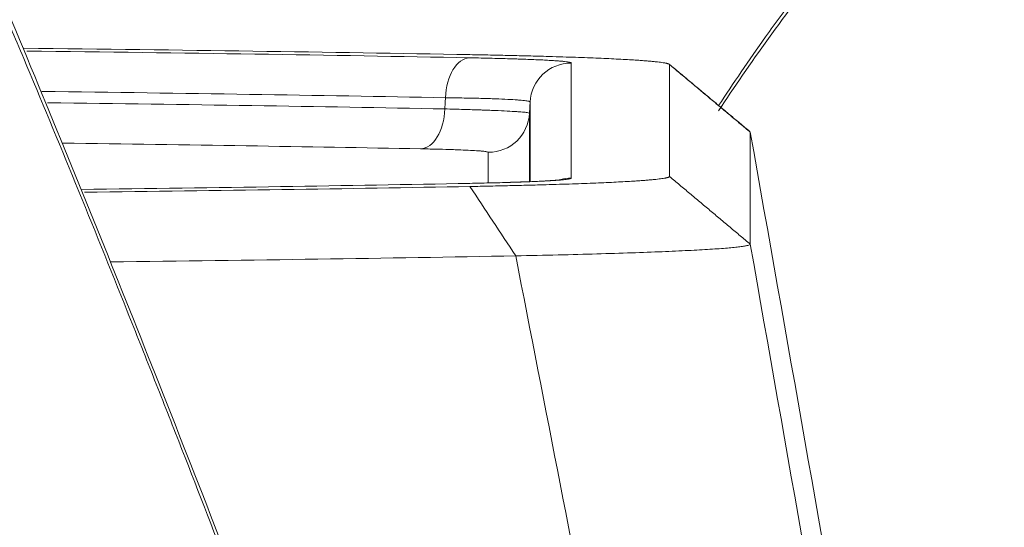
# Model space of a CAD drawing. Header units: millimetres. Extents: x 0 to 594, y 0 to 420.
# Tile 825 of 1056: x 435.56 to 439.14, y 171.28 to 173.13. Entities that reach past the tile are written whole.
import ezdxf

# ---------------------------------------------------------------- set-up
doc = ezdxf.new("R2010")
doc.units = ezdxf.units.MM
doc.layers.add('1', color=7, linetype='Continuous', true_color=0xffffff)
doc.styles.add('Arial', font='txt')
doc.dimstyles.get("Standard").update_dxf_attribs({"dimtxt": 0.18, "dimasz": 0.18, "dimexe": 0.18, "dimexo": 0.0625, "dimgap": 0.09, "dimtad": 0, "dimtih": 1, "dimtoh": 1, "dimdec": 4, "dimzin": 0, "dimdsep": 46, "dimtxsty": 'Standard', "dimcen": 0.09, "dimadec": 0, "dimazin": 0, "dimtfac": 1, "dimtdec": 4, "dimtofl": 0, "dimtmove": 0, "dimatfit": 3, "dimfxl": 0, "dimtolj": 1, "dimtzin": 0, "dimarcsym": 0})

# ---------------------------------------------------------------- blocks, each defined once
blk = doc.blocks.new('_U3')
at = {"layer": '1', "color": 18, "lineweight": 18}
for p, q in [((427.5249, 148.1683), (427.5249, 219.7488)), ((512.5249, 148.1683), (512.5249, 219.7488)), ((427.5249, 217.7488), (463.9417, 217.7488)), ((512.5249, 217.7488), (476.1081, 217.7488))]:
    blk.add_line(p, q, dxfattribs=at)
at = {"layer": '1', "color": 18}
for points in [[(427.5249, 217.7488), (431.0249, 218.6866), (431.0249, 216.811)], [(512.5249, 217.7488), (509.0249, 216.811), (509.0249, 218.6866)]]:
    blk.add_solid(points, dxfattribs=at)
at = {"layer": '1', "color": 18, "linetype": 'Continuous', "lineweight": 13, "char_height": 3.5, "attachment_point": 7, "line_spacing_factor": 1.047437, "style": 'Arial'}
for s, insert in [('\\fArial|b0|i0;\\W1.0000;1.70', (465.6272, 215.113)), ('\\fArial|b0|i0;\\W1.0000;DEFLATED TUBES WIDTH', (440.3214, 208.0533))]:
    blk.add_mtext(s, dxfattribs=dict(at, insert=insert))

msp = doc.modelspace()

# ---------------------------------------------------------------- linework, layer by layer
at = {"layer": '1', "color": 155, "linetype": 'Continuous', "lineweight": 13}
for p, q in [((437.5672, 172.9716), (437.5672, 172.5527)), ((437.4174, 172.5399), (437.4174, 172.8295)), ((437.4153, 172.7888), (437.4153, 172.5398)), ((437.2655, 172.5355), (437.2655, 172.6467)), ((437.1978, 172.5337), (437.1921, 172.5336))]:
    msp.add_line(p, q, dxfattribs=at)
at = {"layer": '1', "color": 155, "linetype": 'Continuous', "lineweight": 18}
for p, q in [((437.9249, 172.5584), (437.9249, 172.9659)), ((438.2183, 172.7198), (438.2183, 172.3123))]:
    msp.add_line(p, q, dxfattribs=at)
for centre, major_axis, start_param, end_param in [((431.8137, 172.7972), (-9.5, 0), 4.109701, 4.30514), ((431.8137, 172.7972), (9.1423, 0), 0.94108, 1.145348), ((431.8137, 172.4723), (-8.8406, 0), 4.082805, 4.2551), ((431.8137, 172.7271), (9.1423, 0), 5.161649, 5.342105), ((431.8137, 172.7271), (-9.5, 0), 2.003508, 2.173484), ((431.8137, 172.481), (9.7934, 0), 5.141706, 5.315077)]:
    msp.add_ellipse(centre, major_axis=major_axis, ratio=0.026177, start_param=start_param, end_param=end_param, dxfattribs=at)
at = {"layer": '1', "color": 155, "linetype": 'Continuous', "lineweight": 13}
for centre, major_axis, ratio, start_param, end_param in [((437.1978, 172.8407), (0.0029, 0.15), 0.588713, 0.032389, 1.550826), ((437.5672, 172.8217), (0.15, 0), 0.999657, 1.570796, 3.089233), ((431.8137, 172.6551), (-8.9926, 0), 0.026177, 4.082673, 4.272602), ((431.8137, 172.6144), (8.9904, 0), 0.026177, 0.941212, 1.128351), ((437.0191, 172.8093), (0.0029, 0.15), 0.588607, 3.173979, 4.692415), ((437.2655, 172.7966), (-0.15, 0), 0.999657, 1.570796, 3.089233), ((437.5672, 172.4028), (0.15, 0), 0.999657, 1.570796, 1.827009)]:
    msp.add_ellipse(centre, major_axis=major_axis, ratio=ratio, start_param=start_param, end_param=end_param, dxfattribs=at)
at = {"layer": '1', "color": 155, "linetype": 'Continuous', "lineweight": 18}
for points, knots in [([(438.1032, 172.8167), (438.156, 172.8975), (438.2128, 172.9809), (438.3106, 173.1184), (438.3488, 173.1708), (438.4286, 173.2776), (438.4701, 173.3319), (438.5998, 173.4978), (438.6932, 173.6123), (438.8954, 173.8492), (439.0043, 173.9717), (439.1801, 174.1615), (439.2409, 174.2258), (439.3668, 174.3565), (439.432, 174.4229), (439.6207, 174.6112), (439.7493, 174.7355), (439.8861, 174.8633)], [0, 0, 0, 0, 0.145574, 0.145574, 0.232823, 0.232823, 0.320072, 0.320072, 0.494569, 0.494569, 0.669066, 0.669066, 0.756315, 0.756315, 0.843563, 0.843563, 1, 1, 1, 1]), ([(438.1028, 172.7979), (438.2148, 172.9677), (438.3445, 173.1486), (438.6681, 173.5623), (438.8689, 173.799), (439.3271, 174.2934), (439.5817, 174.5497), (439.8731, 174.8217)], [0, 0, 0, 0, 0.30822, 0.30822, 0.662343, 0.662343, 1, 1, 1, 1]), ([(436.5302, 170.6005), (436.5243, 170.6163), (436.3673, 171.0422), (436.0687, 171.8091), (435.6252, 172.9107), (435.2756, 173.7349), (435.0613, 174.2116), (435.0012, 174.3434)], [0, 0, 0, 0, 0.011866, 0.318339, 0.597368, 0.887948, 1, 1, 1, 1]), ([(437.3286, 172.5368), (437.3247, 172.5367), (437.3088, 172.5362), (437.2798, 172.5355), (437.2401, 172.5346), (437.2121, 172.534), (437.1978, 172.5337)], [0, 0, 0, 0, 0.097405, 0.39827, 0.699135, 1, 1, 1, 1]), ([(437.5317, 172.5471), (437.5317, 172.5471), (437.5272, 172.5464), (437.4967, 172.5436), (437.429, 172.54), (437.3558, 172.5378), (437.3195, 172.5369)], [0, 0, 0, 0, 0.091759, 0.340806, 0.712447, 1, 1, 1, 1]), ([(438.2183, 172.3123), (438.2178, 172.3115), (438.2169, 172.31), (438.2095, 172.3076), (438.1979, 172.3053), (438.1815, 172.3029), (438.1607, 172.3006), (438.1356, 172.2983), (438.1061, 172.296), (438.0724, 172.2938), (438.0347, 172.2915), (437.9791, 172.2886), (437.8995, 172.285), (437.7883, 172.2809), (437.6616, 172.277), (437.5213, 172.2732), (437.4174, 172.2709), (437.3652, 172.2698)], [0, 0, 0, 0, 0.050882, 0.101552, 0.152017, 0.202281, 0.252351, 0.302231, 0.351927, 0.401445, 0.450791, 0.499969, 0.598423, 0.697608, 0.79757, 0.898353, 1, 1, 1, 1])]:
    msp.add_open_spline(points, degree=3, knots=knots, dxfattribs=at)
at = {"layer": '1', "color": 155, "linetype": 'Continuous', "lineweight": 13}
for points, knots in [([(436.5115, 170.627), (436.4497, 170.7908), (436.3879, 170.9534), (436.264, 171.2762), (436.2019, 171.4364), (436.1086, 171.6747), (436.0774, 171.7538), (436.0307, 171.872), (436.0151, 171.9113), (435.9839, 171.9898), (435.9682, 172.029), (435.8901, 172.2243), (435.8275, 172.3792), (435.7019, 172.686), (435.639, 172.8379), (435.5443, 173.0634), (435.5128, 173.1381), (435.4495, 173.2868), (435.4178, 173.3608), (435.3544, 173.5078), (435.3226, 173.5809), (435.2868, 173.6626), (435.2789, 173.6807), (435.2709, 173.6988), (435.259, 173.726), (435.2351, 173.7804), (435.2111, 173.8347), (435.1629, 173.9434), (435.1306, 174.0159), (435.0658, 174.1608), (435.0332, 174.2332), (435.0004, 174.3056)], [0, 0, 0, 0, 0.125, 0.125, 0.25, 0.25, 0.3125, 0.3125, 0.34375, 0.34375, 0.375, 0.375, 0.5, 0.5, 0.625, 0.625, 0.6875, 0.6875, 0.75, 0.75, 0.8125, 0.8125, 0.820312, 0.828125, 0.828125, 0.84375, 0.875, 0.875, 0.9375, 0.9375, 1, 1, 1, 1]), ([(437.1978, 172.9906), (437.2121, 172.9903), (437.2401, 172.9898), (437.28, 172.9889), (437.3176, 172.9879), (437.3413, 172.9872), (437.3585, 172.9867), (437.3642, 172.9865), (437.3753, 172.9861), (437.3808, 172.986), (437.3967, 172.9854), (437.4171, 172.9846), (437.445, 172.9835), (437.4702, 172.9823), (437.4926, 172.981), (437.5058, 172.9802), (437.5135, 172.9796), (437.515, 172.9795), (437.5179, 172.9793), (437.5194, 172.9792), (437.5236, 172.9789), (437.5263, 172.9786), (437.5339, 172.978), (437.5431, 172.9771), (437.5538, 172.9757), (437.5615, 172.9744), (437.5662, 172.973), (437.5672, 172.9721), (437.5672, 172.9716)], [0, 0, 0, 0, 0.0625, 0.125, 0.1875, 0.25, 0.25, 0.28125, 0.28125, 0.3125, 0.3125, 0.375, 0.4375, 0.5, 0.5625, 0.625, 0.625, 0.640625, 0.640625, 0.65625, 0.65625, 0.6875, 0.6875, 0.75, 0.8125, 0.875, 0.9375, 1, 1, 1, 1]), ([(437.1073, 172.8046), (437.1079, 172.8146), (437.1084, 172.8245), (437.1092, 172.8381), (437.1094, 172.8417), (437.1096, 172.8453)], [0, 0, 0, 0, 0.73323, 0.73323, 1, 1, 1, 1]), ([(437.4174, 172.8295), (437.4175, 172.8304), (437.4157, 172.8313), (437.4089, 172.8331), (437.4037, 172.8339), (437.3935, 172.8352), (437.3897, 172.8356), (437.3833, 172.8362), (437.3811, 172.8364), (437.3764, 172.8368), (437.374, 172.837), (437.3612, 172.8379), (437.3495, 172.8387), (437.323, 172.84), (437.3083, 172.8407), (437.2839, 172.8416), (437.2754, 172.8418), (437.2621, 172.8423), (437.2575, 172.8424), (437.2483, 172.8427), (437.2436, 172.8428), (437.2196, 172.8434), (437.1993, 172.8439), (437.1562, 172.8447), (437.1335, 172.845), (437.1096, 172.8453)], [0, 0, 0, 0, 0.125, 0.125, 0.25, 0.25, 0.3125, 0.3125, 0.34375, 0.34375, 0.375, 0.375, 0.5, 0.5, 0.625, 0.625, 0.6875, 0.6875, 0.71875, 0.71875, 0.75, 0.75, 0.875, 0.875, 1, 1, 1, 1]), ([(437.4174, 172.8295), (437.4173, 172.8259), (437.4171, 172.8223), (437.4164, 172.8087), (437.4158, 172.7987), (437.4153, 172.7888)], [0, 0, 0, 0, 0.26677, 0.26677, 1, 1, 1, 1]), ([(437.1073, 172.8046), (437.1313, 172.804), (437.154, 172.8034), (437.1971, 172.8021), (437.2174, 172.8015), (437.2413, 172.8006), (437.246, 172.8004), (437.2553, 172.8001), (437.2598, 172.7999), (437.2731, 172.7994), (437.2816, 172.7991), (437.306, 172.7981), (437.3207, 172.7974), (437.3472, 172.796), (437.359, 172.7954), (437.3717, 172.7945), (437.3742, 172.7943), (437.3789, 172.794), (437.3811, 172.7938), (437.3875, 172.7933), (437.3913, 172.793), (437.4015, 172.792), (437.4067, 172.7913), (437.4135, 172.79), (437.4153, 172.7894), (437.4153, 172.7888)], [0, 0, 0, 0, 0.125, 0.125, 0.25, 0.25, 0.28125, 0.28125, 0.3125, 0.3125, 0.375, 0.375, 0.5, 0.5, 0.625, 0.625, 0.65625, 0.65625, 0.6875, 0.6875, 0.75, 0.75, 0.875, 0.875, 1, 1, 1, 1]), ([(437.2655, 172.6467), (437.2655, 172.6473), (437.2641, 172.6479), (437.2586, 172.6491), (437.2545, 172.6497), (437.2464, 172.6506), (437.2433, 172.6509), (437.2382, 172.6514), (437.2364, 172.6515), (437.2326, 172.6518), (437.2307, 172.652), (437.2205, 172.6527), (437.2111, 172.6532), (437.1899, 172.6543), (437.1781, 172.6549), (437.1586, 172.6556), (437.1518, 172.6559), (437.1412, 172.6563), (437.1375, 172.6564), (437.1301, 172.6566), (437.1264, 172.6567), (437.1072, 172.6573), (437.0909, 172.6578), (437.0565, 172.6586), (437.0383, 172.659), (437.0191, 172.6594)], [0, 0, 0, 0, 0.125, 0.125, 0.25, 0.25, 0.3125, 0.3125, 0.34375, 0.34375, 0.375, 0.375, 0.5, 0.5, 0.625, 0.625, 0.6875, 0.6875, 0.71875, 0.71875, 0.75, 0.75, 0.875, 0.875, 1, 1, 1, 1]), ([(437.5672, 172.5527), (437.5672, 172.5523), (437.5662, 172.5513), (437.5615, 172.55), (437.5538, 172.5486), (437.5465, 172.5477), (437.5403, 172.547), (437.5381, 172.5468), (437.5335, 172.5463), (437.531, 172.5461), (437.5233, 172.5454), (437.5121, 172.5446), (437.4924, 172.5433), (437.4699, 172.5421), (437.4447, 172.5408), (437.4259, 172.5401), (437.4136, 172.5396), (437.4112, 172.5395), (437.4061, 172.5393), (437.4036, 172.5392), (437.3959, 172.5389), (437.3906, 172.5387), (437.3747, 172.5382), (437.3562, 172.5376), (437.3366, 172.537), (437.3286, 172.5368)], [0, 0, 0, 0, 0.078888, 0.157775, 0.236663, 0.315551, 0.315551, 0.354995, 0.354995, 0.394438, 0.394438, 0.473326, 0.552214, 0.631101, 0.709989, 0.788877, 0.788877, 0.808599, 0.808599, 0.828321, 0.828321, 0.867765, 0.867765, 0.946652, 1, 1, 1, 1])]:
    msp.add_open_spline(points, degree=3, knots=knots, dxfattribs=at)
at = {"layer": '1', "color": 155, "linetype": 'Continuous', "lineweight": 18}
for points, degree in [([(437.9249, 172.9659), (437.9221, 172.9713), (437.8224, 172.9816), (437.6335, 172.991), (437.3654, 172.999), (437.1989, 173.0021)], 2), ([(438.2172, 172.7217), (437.9242, 172.9667)], 1), ([(437.9249, 172.9659), (438.2183, 172.7198)], 1), ([(438.6155, 170.4734), (438.4831, 171.2224), (438.3507, 171.9711), (438.2183, 172.7198)], 3), ([(437.1989, 172.5223), (437.3653, 172.5254), (437.6334, 172.5334), (437.8223, 172.5428), (437.9221, 172.5531), (437.9249, 172.5584)], 2), ([(438.2183, 172.3123), (437.9249, 172.5584)], 1), ([(437.3652, 172.2698), (437.3097, 172.354), (437.2543, 172.4381), (437.1989, 172.5223)], 3)]:
    msp.add_open_spline(points, degree=degree, dxfattribs=at)
at = {"layer": '1', "color": 155, "linetype": 'Continuous', "lineweight": 13}
for points in [[(438.2183, 172.3123), (438.3507, 171.56), (438.4831, 170.8076), (438.6155, 170.0552)], [(437.6881, 170.61), (437.5808, 171.1634), (437.4732, 171.7166), (437.3652, 172.2698)]]:
    msp.add_open_spline(points, degree=3, dxfattribs=at)

# ---------------------------------------------------------------- dimensions: what is measured, and where the dimension line sits
at = {"layer": '1', "color": 18, "linetype": 'Continuous', "lineweight": 13}
dim = msp.add_linear_dim(base=(512.5249, 217.7488), p1=(427.5249, 148.1683), p2=(512.5249, 148.1683), text=' <> \\P\\fArial|b0|i0;\\C18;{\\H1.00x;\\fArial|b0|i0;DEFLATED TUBES WIDTH\\fArial|b0|i0;}\\C18;', dimstyle='Standard', override={"dimtxt": 3.5, "dimasz": 3.5, "dimexe": 2, "dimexo": 0, "dimgap": 1.5, "dimtih": 1, "dimtoh": 1, "dimdec": 2, "dimlfac": 0.02, "dimdsep": 46, "dimlunit": 2, "dimtxsty": 'Arial', "dimsah": 1, "dimse1": 0, "dimse2": 0, "dimsd1": 0, "dimsd2": 0, "dimclrd": 18, "dimclre": 18, "dimclrt": 18, "dimtol": 0, "dimtm": -0.1, "dimtfac": 1, "dimtdec": 2, "dimtofl": 1, "dimtmove": 0, "dimlwd": 18, "dimlwe": 18}, dxfattribs=at)
dim.commit()
dim.dimension.update_dxf_attribs({"geometry": '_U3', "text_midpoint": (470.0249, 217.7488), "dimtype": 160})

doc.saveas('drawing.dxf')
